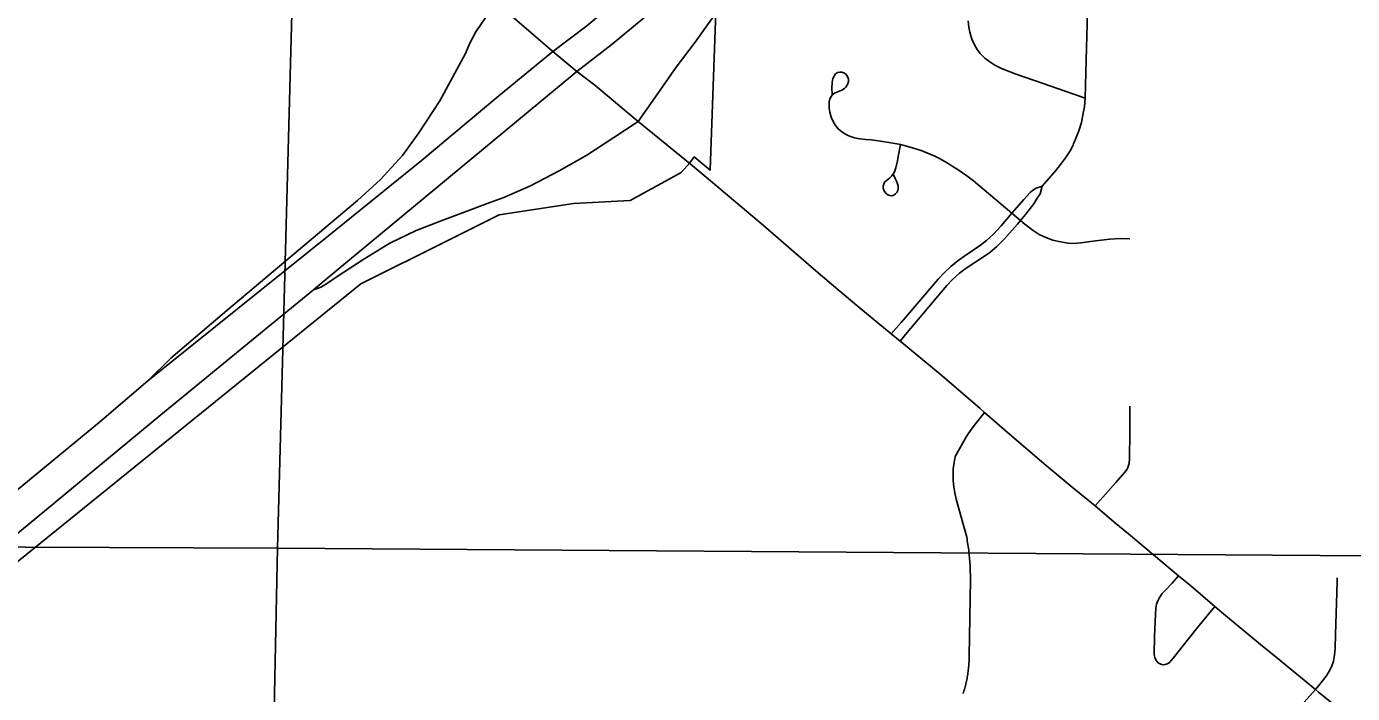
# Model space of a CAD drawing. Extents: x 2.4 to 73.1, y 4.5 to 25.6.
# Drawn here: x 35.4879 to 35.8804, y 23.04 to 23.2374 of the extents above; entities that cross this region are included whole.
import ezdxf

# ---------------------------------------------------------------- set-up
doc = ezdxf.new("R2010")
doc.units = 0
for name, color, linetype in [('GM_X_City_Street', 7, 'Continuous'), ('GM_X_Corporation', 7, 'Continuous'), ('GM_X_Interchange_Ramps', 7, 'Continuous'), ('GM_X_Section', 7, 'Continuous'), ('GM_X_State_Route', 7, 'Continuous'), ('GM_X_US_Route', 7, 'Continuous')]:
    doc.layers.add(name, color=color, linetype=linetype)

msp = doc.modelspace()

# ---------------------------------------------------------------- linework, layer by layer
at = {"layer": 'GM_X_City_Street'}
for points in [[(35.78857, 23.19013), (35.79259, 23.19484), (35.79396, 23.19653), (35.79545, 23.19853), (35.79678, 23.20062), (35.79767, 23.20234), (35.79782, 23.20269), (35.79841, 23.20404), (35.79938, 23.20659), (35.80014, 23.20902), (35.80071, 23.21173), (35.80105, 23.21366), (35.80125, 23.21625), (35.80154, 23.22749), (35.80191, 23.24172)], [(35.80125, 23.21625), (35.79757, 23.21753), (35.78887, 23.22054), (35.78058, 23.22342), (35.77652, 23.22499), (35.77456, 23.22594), (35.77299, 23.22693), (35.77152, 23.22808), (35.77021, 23.2294), (35.76926, 23.23063), (35.76847, 23.23197), (35.76775, 23.23368), (35.7671, 23.23576), (35.76678, 23.23727), (35.76663, 23.23913)], [(35.72636, 23.21739), (35.72631, 23.21913), (35.7264, 23.22089), (35.7266, 23.22207), (35.72701, 23.22294), (35.7274, 23.22343), (35.72792, 23.2238), (35.72866, 23.22395), (35.72924, 23.22388), (35.72981, 23.22371), (35.73032, 23.22338), (35.73075, 23.22295), (35.73104, 23.2224), (35.73117, 23.2218), (35.73116, 23.22117), (35.7309, 23.22028), (35.7304, 23.2195), (35.72997, 23.21908), (35.72918, 23.21862), (35.72721, 23.21778), (35.7265, 23.21727), (35.72594, 23.21655), (35.72568, 23.21598), (35.72551, 23.21508), (35.72547, 23.21417), (35.72551, 23.21326), (35.72566, 23.21204), (35.72607, 23.21054), (35.72672, 23.20913), (35.72739, 23.20809), (35.72818, 23.20714), (35.72912, 23.20632), (35.73016, 23.20564), (35.73154, 23.20496), (35.733, 23.20447), (35.73452, 23.20416), (35.73637, 23.20398), (35.73791, 23.20383), (35.74066, 23.20347), (35.74309, 23.20311), (35.74613, 23.20258), (35.74662, 23.20246), (35.74944, 23.20174), (35.75269, 23.20068), (35.75671, 23.19904), (35.75837, 23.19821), (35.76025, 23.19715), (35.76364, 23.19498), (35.7662, 23.19325), (35.76819, 23.19177), (35.77959, 23.18217), (35.78213, 23.18002), (35.7834, 23.17896), (35.78585, 23.17705), (35.78769, 23.1759), (35.78964, 23.17494), (35.79168, 23.17419), (35.79349, 23.17374), (35.79625, 23.17333), (35.7978, 23.17323), (35.79997, 23.17337), (35.80428, 23.17396), (35.80859, 23.17449), (35.81169, 23.17468), (35.81449, 23.17462)], [(35.74452, 23.19353), (35.74506, 23.19241), (35.74538, 23.19168), (35.74572, 23.19086), (35.74586, 23.19031), (35.74594, 23.18973), (35.74593, 23.18927), (35.74583, 23.18888), (35.74554, 23.18833), (35.74513, 23.18786), (35.74462, 23.18752), (35.74402, 23.18735), (35.74341, 23.18738), (35.74283, 23.18759), (35.74233, 23.18796), (35.74193, 23.18844), (35.74163, 23.18899), (35.74147, 23.18958), (35.74145, 23.1902), (35.74161, 23.19079), (35.7419, 23.19133), (35.74231, 23.19179), (35.74329, 23.19258), (35.74398, 23.1932), (35.74455, 23.1939), (35.74484, 23.19442), (35.74526, 23.19556), (35.74569, 23.1977), (35.74592, 23.1989), (35.74662, 23.20246)], [(35.74386, 23.14645), (35.74683, 23.14984), (35.74868, 23.15194), (35.75776, 23.1626), (35.75966, 23.16466), (35.76145, 23.16638), (35.76362, 23.16815), (35.76566, 23.16958), (35.77032, 23.1727), (35.77203, 23.17404), (35.77408, 23.17594), (35.77641, 23.17844), (35.77959, 23.18217), (35.78307, 23.18626), (35.785, 23.18829), (35.78569, 23.18889), (35.78676, 23.18955), (35.78857, 23.19013)], [(35.74648, 23.1443), (35.74811, 23.14624), (35.76029, 23.16072), (35.76199, 23.16253), (35.76404, 23.16442), (35.76601, 23.16593), (35.76861, 23.16762), (35.7715, 23.16944), (35.77299, 23.17055), (35.77511, 23.17235), (35.77624, 23.17339), (35.77732, 23.17449), (35.78122, 23.1789), (35.78213, 23.18002), (35.78358, 23.18179), (35.78603, 23.18498), (35.78709, 23.1866), (35.78791, 23.18791), (35.78857, 23.19013)], [(35.80422, 23.09552), (35.8103, 23.10249), (35.813, 23.10547), (35.81367, 23.10644), (35.81403, 23.10721), (35.81425, 23.10804), (35.81438, 23.10951), (35.81451, 23.1173), (35.81451, 23.12354), (35.81448, 23.12509)], [(35.76514, 23.03998), (35.76527, 23.04038), (35.76539, 23.04078), (35.76551, 23.04119), (35.76562, 23.04159), (35.76573, 23.04199), (35.76584, 23.0424), (35.76594, 23.04281), (35.76603, 23.04322), (35.76612, 23.04362), (35.76621, 23.04404), (35.76629, 23.04445), (35.76636, 23.04486), (35.76644, 23.04527), (35.7665, 23.04569), (35.76656, 23.0461), (35.76662, 23.04652), (35.76667, 23.04693), (35.76672, 23.04735), (35.76676, 23.04777), (35.7668, 23.04819), (35.76683, 23.0486), (35.76686, 23.04902), (35.76689, 23.04944), (35.76691, 23.04986), (35.76692, 23.05028), (35.76693, 23.0507), (35.76693, 23.05112), (35.76727, 23.07362), (35.76727, 23.07418), (35.76727, 23.07473), (35.76727, 23.07529), (35.76726, 23.07584), (35.76725, 23.07639), (35.76723, 23.07695), (35.7672, 23.0775), (35.76718, 23.07805), (35.76714, 23.07861), (35.76711, 23.07916), (35.76706, 23.07971), (35.76702, 23.08026), (35.76696, 23.08081), (35.76691, 23.08137), (35.76685, 23.08192), (35.76678, 23.08247), (35.76671, 23.08301), (35.76663, 23.08356), (35.76655, 23.08411), (35.76646, 23.08466), (35.76637, 23.0852), (35.76628, 23.08575), (35.76618, 23.08629), (35.76308, 23.0975), (35.76263, 23.09941), (35.76234, 23.10116), (35.76217, 23.10308), (35.76214, 23.10494), (35.76222, 23.10652), (35.76244, 23.10836), (35.76278, 23.11012), (35.76624, 23.11628), (35.76747, 23.11812), (35.76883, 23.11986), (35.77144, 23.12319)], [(35.83964, 23.0658), (35.83725, 23.0629), (35.83447, 23.05953), (35.82735, 23.05045), (35.82628, 23.04931), (35.82593, 23.04903), (35.82551, 23.04879), (35.82492, 23.04856), (35.82431, 23.04852), (35.82399, 23.04856), (35.82314, 23.04892), (35.82274, 23.04921), (35.82243, 23.04953), (35.82224, 23.04979), (35.82186, 23.05062), (35.82177, 23.05107), (35.82173, 23.05154), (35.82183, 23.05697), (35.82205, 23.06339), (35.82217, 23.06527), (35.82225, 23.06587), (35.82238, 23.06648), (35.82254, 23.06696), (35.82283, 23.06763), (35.82316, 23.06822), (35.82364, 23.06897), (35.8241, 23.06959), (35.82492, 23.07052), (35.82698, 23.07268), (35.82893, 23.07485)], [(35.86944, 23.04116), (35.87039, 23.04237), (35.87258, 23.04514), (35.8735, 23.04652), (35.87429, 23.04815), (35.87477, 23.04956), (35.87511, 23.05133), (35.87525, 23.05345), (35.87537, 23.05747), (35.87585, 23.07298), (35.87587, 23.07422)], [(35.86605, 23.0374), (35.86944, 23.04116)]]:
    msp.add_lwpolyline(points, dxfattribs=at)
at = {"layer": 'GM_X_Corporation'}
msp.add_lwpolyline([(35.69196, 23.24173), (35.69092, 23.21433), (35.69022, 23.19487), (35.68556, 23.19884), (35.68419, 23.19703), (35.68165, 23.19425), (35.67681, 23.19159), (35.66653, 23.18595), (35.64977, 23.18502), (35.62783, 23.18164), (35.61223, 23.17388), (35.5868, 23.16125), (35.55877, 23.13858), (35.48794, 23.08129), (35.46761, 23.06484)], dxfattribs=at)
at = {"layer": 'GM_X_Interchange_Ramps'}
for points in [[(35.62684, 23.24449), (35.62086, 23.23588), (35.61904, 23.23228), (35.61784, 23.22941), (35.6102, 23.21547), (35.60403, 23.20594), (35.59919, 23.1992), (35.59269, 23.19213), (35.58587, 23.18596), (35.54715, 23.15333), (35.53055, 23.13927), (35.5238, 23.13253)], [(35.66897, 23.20931), (35.67473, 23.21761), (35.68015, 23.22534), (35.68583, 23.23282), (35.68895, 23.23726), (35.69207, 23.24145)], [(35.57282, 23.15953), (35.57405, 23.15987), (35.57519, 23.16033), (35.57699, 23.16141), (35.57988, 23.16346), (35.58768, 23.1686), (35.59539, 23.17328), (35.60321, 23.177), (35.61061, 23.17988), (35.61776, 23.18259), (35.62376, 23.18481), (35.62919, 23.18678), (35.63708, 23.19024), (35.64555, 23.19468), (35.65369, 23.19936), (35.66174, 23.20454), (35.66897, 23.20931)]]:
    msp.add_lwpolyline(points, dxfattribs=at)
at = {"layer": 'GM_X_Section'}
for points in [[(35.07727, 23.59263), (35.57563, 23.58341), (35.56221, 23.08304), (35.06465, 23.08503)], [(35.57563, 23.58341), (36.07683, 23.58085), (36.06714, 23.07946), (35.56221, 23.08304)], [(35.06465, 23.08503), (35.56221, 23.08304), (35.55168, 22.57541), (35.0531, 22.5831)], [(35.56221, 23.08304), (36.06714, 23.07946), (36.0546, 22.56751), (35.55168, 22.57541)]]:
    msp.add_lwpolyline(points, close=True, dxfattribs=at)
at = {"layer": 'GM_X_State_Route'}
for p, q in [((35.62684, 23.24449), (35.63792, 23.23496)), ((35.66897, 23.20931), (35.68431, 23.19675)), ((35.68431, 23.19675), (35.68907, 23.19278)), ((35.74386, 23.14645), (35.74648, 23.1443)), ((35.80422, 23.09552), (35.80989, 23.09075)), ((35.80989, 23.09075), (35.81405, 23.08725)), ((35.81405, 23.08725), (35.82893, 23.07485))]:
    msp.add_line(p, q, dxfattribs=at)
for points in [[(35.63792, 23.23496), (35.64366, 23.23002), (35.65076, 23.2241), (35.65609, 23.2201), (35.66897, 23.20931)], [(35.68907, 23.19278), (35.70608, 23.17855), (35.72081, 23.16573), (35.72618, 23.1612)], [(35.72618, 23.1612), (35.73422, 23.15439), (35.74386, 23.14645)], [(35.74648, 23.1443), (35.7469, 23.14396), (35.75891, 23.13406), (35.77015, 23.12432), (35.77144, 23.12319)], [(35.77144, 23.12319), (35.77883, 23.11676), (35.78969, 23.10751), (35.79796, 23.10057), (35.80422, 23.09552)], [(35.82893, 23.07485), (35.83252, 23.07186), (35.83964, 23.0658)], [(35.83964, 23.0658), (35.84221, 23.06361), (35.85316, 23.05446), (35.85778, 23.05079), (35.86944, 23.04116)], [(35.86944, 23.04116), (35.87034, 23.04042), (35.87829, 23.03394)]]:
    msp.add_lwpolyline(points, dxfattribs=at)
at = {"layer": 'GM_X_US_Route'}
for points in [[(34.81663, 22.55029), (34.90355, 22.62153), (35.24084, 22.89915), (35.5095, 23.12036), (35.5238, 23.13253), (35.5774, 23.1756), (35.60469, 23.19763), (35.62771, 23.21687), (35.64366, 23.23002), (35.65369, 23.23758), (35.67851, 23.2583), (35.69314, 23.27046)], [(35.6496, 23.22315), (35.65076, 23.2241), (35.66125, 23.23218), (35.67609, 23.24448), (35.68832, 23.25456), (35.69254, 23.25799)], [(35.53302, 23.12692), (35.55604, 23.14576), (35.57282, 23.15953), (35.57599, 23.16213), (35.6496, 23.22315)], [(35.18627, 22.84306), (35.18936, 22.84559), (35.21537, 22.86682), (35.23618, 22.8841), (35.24929, 22.89511), (35.29177, 22.92935), (35.34888, 22.9764), (35.37939, 23.00146), (35.39912, 23.0176), (35.42788, 23.04137), (35.43184, 23.04444), (35.4383, 23.04946), (35.44305, 23.05341), (35.44372, 23.05376), (35.44432, 23.05416), (35.44517, 23.05486), (35.45509, 23.06298), (35.47086, 23.07561), (35.49893, 23.09874), (35.52765, 23.12253), (35.53302, 23.12692)]]:
    msp.add_lwpolyline(points, dxfattribs=at)

doc.saveas('drawing.dxf')
